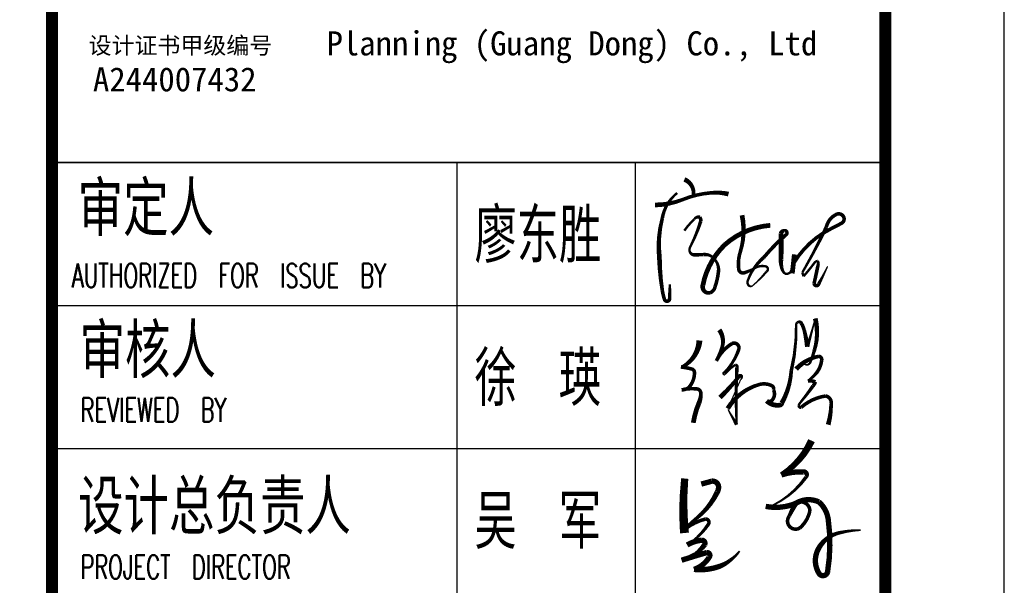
# Model space of a CAD drawing. Extents: x 1779708 to 7299578, y -1121471 to 88434.
# Tile 773 of 1056: x 6296309 to 6300444, y -961625 to -959251. Entities that reach past the tile are written whole.
import ezdxf

# ---------------------------------------------------------------- set-up
doc = ezdxf.new("R2010")
doc.units = 0
doc.header["$LTSCALE"] = 1000
doc.header["$MEASUREMENT"] = 0
doc.layers.get('0').update_dxf_attribs({"linetype": 'CONTINUOUS'})
for name, color, linetype in [('PUB_TEXT', 7, 'CONTINUOUS'), ('PUB_TITLE', 4, 'CONTINUOUS'), ('可见线', 6, 'CONTINUOUS'), ('电子签', 2, 'CONTINUOUS'), ('通-图框－文字', 4, 'CONTINUOUS')]:
    doc.layers.add(name, color=color, linetype=linetype)
doc.styles.add('-宋体', font='simhei.ttf', dxfattribs={"width": 0.7})
doc.styles.add('dim_font', font='SIMPLEX.shx', dxfattribs={"width": 0.8})
doc.styles.add('仿宋', font='txt', dxfattribs={"width": 0.7})

# ---------------------------------------------------------------- blocks, each defined once
blk = doc.blocks.new('A$C6A191C33')
at = {"style": '-宋体'}
for s, height, p in [('设计证书甲级编号', 141.4, (32.2, 373.3)), ('A244007432', 202, (69, 58.7))]:
    blk.add_text(s, height=height, dxfattribs=at).set_placement(p)
blk = doc.blocks.new('A$C3D8761CE')
at = {"layer": 'PUB_TITLE'}
for p, q in [((83100, 28000), (76100, 28000)), ((76100, 26800), (83100, 26800)), ((76100, 25600), (83100, 25600))]:
    blk.add_line(p, q, dxfattribs=at)
blk.add_lwpolyline([(0, 0), (84100, 0), (84100, 59400), (0, 59400)], close=True, dxfattribs=at)
at = {"layer": 'PUB_TITLE', "const_width": 100}
blk.add_lwpolyline([(2500, 1000), (83100, 1000), (83100, 58400), (2500, 58400)], close=True, dxfattribs=at)
blk.add_lwpolyline([(76100, 58400), (76100, 1000)], dxfattribs=at)
at = {"layer": 'PUB_TITLE'}
for points in [[(76100, 28000), (83100, 28000)], [(79500, 28000), (79500, 19600)], [(81000, 28000), (81000, 19600)]]:
    blk.add_lwpolyline(points, dxfattribs=at)
at = {"layer": '电子签'}
for points in [[(81412.7, 27856.9, 40, 30, -0.327041), (81489.7, 27732.2, 30, 30, 1.316007)], [(81166.5, 27642.7, 40, 30, 0.091809), (81397.7, 27687.6, 30, 30, -0.076404), (81631.9, 27744.2, 30, 40, -0.084603), (81783.2, 27734, 40, 40, 1.039532)], [(81352, 27743.6, 20, 30, 0.184781), (81226.7, 27528.6, 30, 40, 0.092155), (81202.8, 27199.8, 40, 30, 0.033489), (81227.5, 26923.7, 30, 30, 0.03291), (81245.2, 26850.7, 30, 30, 0.944278), (81288.5, 26860, 30, 30, 0.007556), (81288.5, 26860, 30, 20, 0), (81290.9, 26975.7, 0, 0, 0)], [(81412.3, 27427.3, 20, 20, -0.053718), (81497.1, 27524, 20, 30, -0.314478), (81542, 27540.6, 30, 30, -0.157331), (81550.6, 27507.9, 30, 20, -0.043193), (81466.6, 27301, 20, 20, 0.155023), (81455.6, 27256.9, 20, 30, 0.341741), (81496.6, 27224, 30, 30, -0.004522), (81572.7, 27226, 30, 20, -0.261217), (81662.8, 27191.4, 20, 30, -0.213293), (81699.3, 27087.1, 30, 30, -0.061379), (81669.6, 26953.9, 30, 30, -0.24786), (81628.6, 26905.4, 30, 40, -0.583549), (81568.6, 26971.2, 40, 40, -0.151018), (81749.9, 27306.8, 40, 40, -0.164978), (82134.4, 27471.7, 40, 40, -0.056318)], [(81896.8, 27556.7, 40, 30, -0.12764), (81882.5, 27249.5, 30, 30, 0.112907), (81869.3, 27103.1, 30, 30, 0.465956), (81915.3, 27073.5, 30, 20, 0.058394), (82005.3, 27113.3, 20, 20, -0.191784), (82096.2, 27127.4, 20, 20, -0.327353), (82114.2, 27106.6, 20, 20, -0.288302), (82101.2, 27081.7, 20, 10, -0.038889), (81987.4, 26965.7, 10, 20, -0.393879), (81953.6, 26966.8, 20, 20, -0.287045), (81944.5, 27005.7, 20, 30, -0.136068), (82079.8, 27202.7, 30, 30, -0.042034), (82265.5, 27392, 30, 30, 0.897281), (82249, 27425.9, 30, 40, 0.357357), (82224.6, 27400.6, 40, 40, -0.016292), (82224.1, 27185.7, 40, 30, 0.079084), (82229, 27122.6, 30, 20, 0.154198), (82254.7, 27068.2, 20, 20, 0.545489), (82312.7, 27107.2, 20, 10, -0.011781), (82336.6, 27228, 40, 40, 0), (82319.1, 27068.2, 40, 40, 0)], [(82336.1, 27161.9, 30, 30, -0.139001), (82636.7, 27439.3, 30, 30, 0.005171), (82732.7, 27489.3, 30, 30, 0.435568), (82748, 27547.1, 30, 30, 0.382326), (82689.4, 27563.9, 30, 30, 0.226723), (82605, 27457.8, 30, 20, -0.020271), (82422.4, 27109.1, 20, 20, 0.049309), (82403.9, 27073.3, 20, 20, 0), (82413.7, 27044.3, 20, 20, 0.023464), (82503.8, 27155.2, 20, 20, -0.203022), (82533.5, 27173.7, 20, 30, -0.187391), (82533.5, 27129.7, 30, 30, -0.006584), (82502.4, 26985.7, 30, 30, 0.871812), (82540.7, 26979.4, 30, 20, 0), (82573.3, 27040, 20, 10, 0), (82616, 27127.8, 10, 10, 0)], [(81712.5, 26027, 40, 30, 0.033738), (81875.1, 26207.3, 30, 20, -0.703228), (81895.6, 26200.5, 20, 10, -0.218795), (81884.7, 26175.4, 10, 10, -0.001701), (81776.5, 25934.2, 40, 30, -0.186706), (82038.1, 26134.9, 30, 30, -0.183379), (82145.9, 26126.5, 30, 30, -0.383493), (82160.8, 26091, 30, 30, -0.316646), (82149, 26003.7, 30, 30, -0.368024), (82104.2, 25998.4, 40, 40, 0.245008), (82216.1, 25963.5, 40, 40, 0.333221), (82230.2, 25978.6, 40, 30, 0.113678), (82310.6, 26250.4, 30, 20, 0.064703), (82351.2, 26635.2, 20, 20, -0.275634), (82364.3, 26658.3, 20, 30, -0.443227), (82394.1, 26651.4, 30, 30, -0.070191), (82419.5, 26591.3, 30, 40, -0.02646), (82445.9, 26453, 30, 20, 0), (82472, 26541, 20, 10, 0), (82512.1, 26690, 40, 30, -0.137858), (82504.8, 26423.9, 30, 20, -0.030787), (82470.1, 26321.3, 20, 10, -0.640561), (82412.9, 26318.1, 10, 10, 0), (82351.8, 26264.9, 40, 30, -0.163108), (82540.7, 26372.2, 30, 30, -0.468432), (82565.7, 26339.9, 30, 30, -0.131023), (82526.7, 26239.1, 30, 20, -0.072844), (82451.1, 26166.1, 30, 30, -0.107963), (82512.9, 26158, 30, 30, -0.105878), (82493.3, 26124.2, 30, 20, -0.020312), (82386.7, 25984.6, 20, 20, 0.069667), (82370.9, 25957.2, 20, 30, 0.312264), (82393.4, 25943.9, 30, 30, -0.143223), (82598.9, 26039.6, 30, 30, -0.41006), (82645.5, 25972, 30, 40, -0.065907), (82620.6, 25798.5, 40, 40, -400.829791)], [(81705.8, 26594.4, 40, 30, -0.235253), (81729.2, 26446.8, 30, 30, -0.048503), (81681.3, 26333.8, 30, 30, -0.143864), (81814.7, 26480.7, 30, 30, -0.569528), (81871.3, 26434.9, 30, 20, -0.120767), (81748.1, 26236.7, 20, 20, 1.123766), (81751.2, 26221.6, 20, 20, -0.081293), (81839.6, 26300.6, 20, 30, -0.556039), (81854, 26279.5, 30, 20, 0.023181), (81851.6, 25799.4, 30, 20, 0), (81818, 25857.6, 20, 10, 0), (81778.6, 25927.3, 10, 10, 0)], [(81539, 26505.1, 50, 30, -0.247192), (81405.7, 26289.1, 30, 30, -0.132045), (81383.2, 26282.9, 30, 30, -0.034515), (81474, 26266, 30, 30, -0.338149), (81497.3, 26236.4, 30, 30, -0.193076), (81448.5, 26109.6, 30, 30, -0.156137), (81390, 26090.6, 30, 30, -0.088824), (81514, 26099, 30, 30, -0.381284), (81551.5, 26064, 30, 40, -0.098201), (81536.4, 25984.1, 40, 40, 0.063655), (81487.6, 25814.3, 40, 40, 5.555951)], [(82480.8, 25664.5, 60, 45, -0.143271), (82227.4, 25376.4, 45, 45, -0.095886), (82416.5, 25402.4, 45, 30, -0.639798), (82435.3, 25359.6, 30, 15, -0.123163), (82163.5, 25126.1, 15, 15, -0.171939), (82095.8, 25112.8, 45, 45, 0.147325), (82347, 25137.4, 45, 30, 0.018524), (82293.3, 25031.2, 30, 30, 0.835771), (82383, 24932, 30, 30, 0.16078), (82466.8, 25074.8, 30, 30, 0.598796), (82347, 25137.4, 45, 45, -0.252908), (82542.3, 25150.4, 45, 45, -0.181147), (82620.9, 25003.3, 45, 45, -0.074141), (82615.4, 24563.3, 45, 45, -0.683518), (82543.4, 24550.2, 45, 45, -0.258332), (82534.4, 24749.5, 45, 30, -0.222176), (82711.4, 24890.5, 30, 15, -0.053843), (82894, 24914.1, 15, 15, 0.979743)], [(81554.7, 25300.2, 45, 45, 0), (81644.4, 25324.5, 45, 45, -0.458975), (81699.9, 25271.9, 45, 45, -0.110796), (81689.2, 25232.9, 45, 30, -0.110252), (81517.9, 25015.3, 30, 15, 0.03889), (81386.3, 24897.7, 30, 30, -0.117305), (81590.2, 25007, 30, 30, -0.624623), (81614.3, 24962.8, 30, 15, -0.10688), (81435.7, 24789.2, 45, 45, -0.104917), (81560.5, 24829.4, 45, 45, -0.513789), (81583, 24791.6, 45, 30, -0.08355), (81505.6, 24714.3, 30, 15, 0.031953), (81389.1, 24661.1, 45, 45, -0.005633), (81601.3, 24725.3, 45, 45, -0.675043), (81620, 24684.5, 45, 45, -0.173232), (81493.7, 24583.7, 45, 45, 0.107096), (81697.1, 24605.9, 45, 30, 0.090302), (81798.3, 24661.1, 30, 15, 0.082167), (81876.4, 24738.2, 15, 15, 0.087567)], [(81415.4, 25346.6, 60, 75, 0.047203), (81413.2, 24889.4, 75, 75, 0.150818)]]:
    blk.add_lwpolyline(points, format="xyseb", dxfattribs=at)
at = {"layer": 'PUB_TEXT'}
blk.add_blockref('A$C6A191C33', (76375.6, 28537.6), dxfattribs=at)
at = {"layer": 'PUB_TEXT', "style": '-宋体'}
blk.add_text(' Planning (Guang Dong) Co., Ltd', height=202, dxfattribs=at).set_placement((78269.3, 28898.3))
at = {"layer": '通-图框－文字'}
for s, style, width, p in [('审定人', '仿宋', 0.7, (76316.4, 27426)), ('廖东胜', '-宋体', 0.65, (79650, 27200)), ('审核人', '仿宋', 0.7, (76331.8, 26233.7)), ('徐  瑛', '-宋体', 0.65, (79650, 26000)), ('设计总负责人', '仿宋', 0.7, (76319.6, 24922.4)), ('吴  军', '-宋体', 0.65, (79650, 24800))]:
    blk.add_text(s, height=400, dxfattribs=dict(at, style=style, width=width)).set_placement(p)
at = {"layer": '通-图框－文字', "color": 4, "style": 'dim_font', "width": 0.65}
for s, p in [('AUTHORIZED  FOR  ISSUE  BY', (76266.9, 26950.2)), ('REVIEWED  BY', (76341.3, 25823.5)), ('PROJECT  DIRECTOR', (76339.6, 24504.7))]:
    blk.add_text(s, height=200, dxfattribs=at).set_placement(p)

msp = doc.modelspace()

# ---------------------------------------------------------------- block references
at = {"layer": '可见线', "xscale": 0.5, "yscale": 0.5, "zscale": 0.5}
msp.add_blockref('A$C3D8761CE', (6258394.5, -973850.2), dxfattribs=at)

doc.saveas('drawing.dxf')
